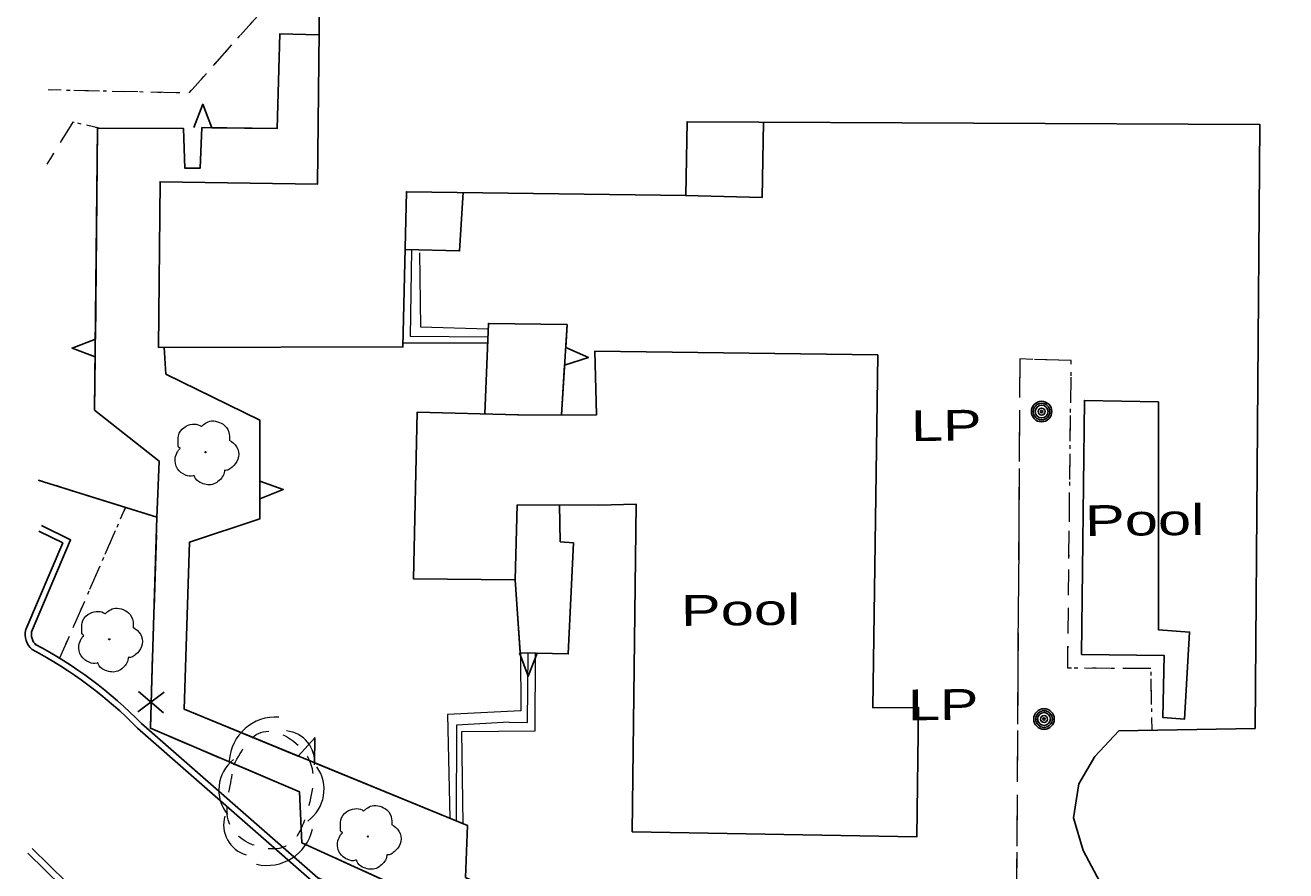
# Model space of a CAD drawing. Extents: x 2362213 to 2366494, y 6968794 to 6978110.
# Drawn here: x 2363837 to 2364033.7, y 6973464.4 to 6973596.3 of the extents above; entities that cross this region are included whole.
import ezdxf

# ---------------------------------------------------------------- set-up
doc = ezdxf.new("R2010")
doc.units = 0
doc.header["$LTSCALE"] = 1.9
for name, pattern in [('DOTTED', [1.5, 0.3, -1.2]), ('LONG_DASH_SHORT_DASH', [9.9, 6, -1.2, 1.5, -1.2]), ('MEDIUM_DASHED', [4.5, 3, -1.5]), ('SHORT_DASHED', [2.7, 1.5, -1.2])]:
    doc.linetypes.add(name, pattern=pattern)
for name, color, linetype, lineweight in [('11', 7, 'Continuous', 25), ('13', 7, 'Continuous', 13), ('14', 7, 'Continuous', 13), ('17', 7, 'Continuous', 25), ('18', 7, 'Continuous', 25), ('2', 7, 'Continuous', 25), ('20', 7, 'Continuous', 25), ('23', 7, 'Continuous', 25), ('29', 7, 'Continuous', 13), ('9', 7, 'Continuous', 13)]:
    doc.layers.add(name, color=color, linetype=linetype, lineweight=lineweight)

msp = doc.modelspace()

# ---------------------------------------------------------------- linework, layer by layer
at = {"layer": '11'}
msp.add_lwpolyline([(2364096.987, 6973412.59), (2364028.206, 6973413.415), (2364028.236, 6973441.836), (2364011.391, 6973442.356), (2364011.6, 6973458.219), (2364008.741, 6973459.042), (2364004.617, 6973462.633), (2364002.05, 6973467.518), (2364000.551, 6973472.624), (2364001.351, 6973477.953), (2364003.87, 6973482.177), (2364007.632, 6973486.203), (2364028.85, 6973486.585), (2364029.613, 6973580.795), (2363940.264, 6973581.245), (2363940.064, 6973569.723), (2363896.466, 6973570.318), (2363895.927, 6973546.102), (2363857.796, 6973546.039), (2363858.05, 6973571.882), (2363882.575, 6973571.486), (2363883.372, 6973643.127)], dxfattribs=at)
at = {"layer": '13'}
for p, q in [((2363870.593, 6973594.733), (2363873.254, 6973597.718)), ((2363866.595, 6973590.255), (2363869.257, 6973593.24)), ((2363862.598, 6973585.776), (2363865.259, 6973588.762)), ((2363840.592, 6973586.257), (2363842.592, 6973586.216)), ((2363844.593, 6973586.175), (2363848.594, 6973586.083)), ((2363850.594, 6973586.042), (2363854.596, 6973585.95)), ((2363856.596, 6973585.899), (2363860.597, 6973585.807)), ((2363848.53, 6973580.241), (2363846.585, 6973580.693)), ((2363841.397, 6973576.284), (2363840.363, 6973574.604)), ((2364000.167, 6973543.404), (2364000.172, 6973543.974)), ((2364000.094, 6973537.402), (2364000.146, 6973541.404)), ((2364000.022, 6973531.402), (2364000.073, 6973535.402)), ((2363999.949, 6973525.401), (2364000.001, 6973529.402)), ((2363999.886, 6973519.401), (2363999.928, 6973523.401)), ((2363852.643, 6973521.079), (2363851.841, 6973519.241)), ((2363851.038, 6973517.403), (2363849.433, 6973513.737)), ((2363999.823, 6973513.399), (2363999.865, 6973517.4)), ((2363848.63, 6973511.899), (2363847.035, 6973508.235)), ((2363999.76, 6973507.399), (2363999.802, 6973511.398)), ((2363846.233, 6973506.397), (2363844.638, 6973502.731)), ((2363999.697, 6973501.398), (2363999.739, 6973505.399)), ((2363843.835, 6973500.904), (2363842.367, 6973497.54)), ((2364006.239, 6973495.95), (2364002.239, 6973495.982)), ((2364012.241, 6973495.917), (2364008.24, 6973495.939)), ((2364012.725, 6973490.291), (2364012.647, 6973494.29)), ((2364012.803, 6973486.292), (2364012.764, 6973488.291))]:
    msp.add_line(p, q, dxfattribs=at)
at = {"layer": '13', "linetype": 'DOTTED'}
msp.add_line((2363852.643, 6973521.079), (2363842.367, 6973497.54), dxfattribs=at)
for points in [[(2363840.592, 6973586.257), (2363862.588, 6973585.766), (2363877.787, 6973602.801), (2363882.912, 6973602.16)], [(2363848.53, 6973580.241), (2363844.42, 6973581.192), (2363840.363, 6973574.604)], [(2364012.803, 6973486.292), (2364012.621, 6973495.911), (2363999.639, 6973495.997), (2364000.172, 6973543.974)]]:
    msp.add_lwpolyline(points, dxfattribs=at)
at = {"layer": '13'}
for points in [[(2363844.641, 6973581.144), (2363844.42, 6973581.192), (2363842.441, 6973577.984)], [(2364000.239, 6973495.993), (2363999.639, 6973495.997), (2363999.676, 6973499.398)]]:
    msp.add_lwpolyline(points, dxfattribs=at)
at = {"layer": '14'}
for p, q in [((2364000.172, 6973543.974), (2363996.17, 6973544.106)), ((2363992.116, 6973536.236), (2363992.062, 6973528.236)), ((2363992.051, 6973526.236), (2363991.998, 6973518.235)), ((2363991.987, 6973516.234), (2363991.933, 6973508.234)), ((2363991.922, 6973506.234), (2363991.868, 6973498.233)), ((2363991.857, 6973496.233), (2363991.803, 6973488.231)), ((2363991.792, 6973486.232), (2363991.738, 6973478.231)), ((2363991.728, 6973476.231), (2363991.674, 6973468.229))]:
    msp.add_line(p, q, dxfattribs=at)
at = {"layer": '14', "linetype": 'MEDIUM_DASHED'}
msp.add_lwpolyline([(2364000.172, 6973543.974), (2363992.17, 6973544.238), (2363991.64, 6973462.309), (2363988.684, 6973445.11)], dxfattribs=at)
at = {"layer": '14'}
for points in [[(2363994.171, 6973544.167), (2363992.17, 6973544.238), (2363992.127, 6973538.237)], [(2363991.663, 6973466.229), (2363991.64, 6973462.309), (2363990.948, 6973458.293)]]:
    msp.add_lwpolyline(points, dxfattribs=at)
at = {"layer": '17'}
for p, q in [((2363858.678, 6973492.214), (2363854.577, 6973489.145)), ((2363858.579, 6973489.023), (2363854.677, 6973492.336))]:
    msp.add_line(p, q, dxfattribs=at)
at = {"layer": '17', "linetype": 'LONG_DASH_SHORT_DASH'}
msp.add_lwpolyline([(2363976.938, 6973448.708), (2363951.515, 6973436.306), (2363880.134, 6973468.727), (2363879.768, 6973476.695), (2363856.533, 6973486.603), (2363857.548, 6973519.555), (2363839.002, 6973525.319)], dxfattribs=at)
at = {"layer": '17'}
for points in [[(2363856.717, 6973492.475), (2363857.548, 6973519.555), (2363839.002, 6973525.319)], [(2363902.431, 6973458.6), (2363880.134, 6973468.727), (2363879.768, 6973476.695), (2363856.533, 6973486.603), (2363856.601, 6973488.874)]]:
    msp.add_lwpolyline(points, dxfattribs=at)
at = {"layer": '18'}
for p, q in [((2363921.145, 6973543.252), (2363920.659, 6973535.496)), ((2363914.201, 6973498.484), (2363913.444, 6973509.757))]:
    msp.add_line(p, q, dxfattribs=at)
for points in [[(2363857.539, 6973519.415), (2363857.875, 6973528.289), (2363847.838, 6973536.262), (2363848.29, 6973580.239), (2363861.721, 6973580.187), (2363861.93, 6973573.999), (2363864.3, 6973574.012), (2363864.569, 6973580.344), (2363876.292, 6973580.175), (2363876.721, 6973594.961), (2363882.832, 6973594.819)], [(2363866.1, 6973580.318), (2363876.292, 6973580.175), (2363876.721, 6973594.961), (2363882.832, 6973594.819)], [(2363863.329, 6973580.362), (2363864.705, 6973583.976), (2363866.1, 6973580.318)], [(2363952.165, 6973581.188), (2363951.967, 6973569.417), (2363939.994, 6973569.723)], [(2363952.165, 6973581.188), (2363951.967, 6973569.417), (2363939.994, 6973569.723)], [(2363847.953, 6973547.335), (2363848.29, 6973580.239), (2363861.721, 6973580.187), (2363861.93, 6973573.999), (2363864.3, 6973574.012), (2363864.521, 6973579.103)], [(2363905.298, 6973570.202), (2363904.775, 6973561.086), (2363896.262, 6973561.286)], [(2363905.298, 6973570.202), (2363904.775, 6973561.086), (2363896.262, 6973561.286)], [(2363908.727, 6973535.662), (2363909.263, 6973549.769), (2363921.545, 6973549.606), (2363920.659, 6973535.496)], [(2363908.727, 6973535.662), (2363909.263, 6973549.769), (2363921.545, 6973549.606), (2363921.319, 6973546.014)], [(2363847.919, 6973544.565), (2363844.306, 6973545.92), (2363847.953, 6973547.335)], [(2363858.696, 6973546.037), (2363858.965, 6973541.87), (2363873.595, 6973534.688), (2363873.621, 6973519.308), (2363862.615, 6973515.662), (2363861.804, 6973489.563), (2363905.998, 6973471.433), (2363905.705, 6973463.33), (2363950.535, 6973442.566), (2363968.673, 6973452.42), (2363977.038, 6973448.669)], [(2363858.696, 6973546.037), (2363858.965, 6973541.87), (2363873.595, 6973534.688), (2363873.615, 6973525.158)], [(2363921.319, 6973546.014), (2363924.865, 6973544.467), (2363921.145, 6973543.252)], [(2363857.539, 6973519.415), (2363857.875, 6973528.289), (2363847.838, 6973536.262), (2363847.919, 6973544.565)], [(2363873.615, 6973525.158), (2363877.248, 6973523.843), (2363873.612, 6973522.388)], [(2363873.622, 6973522.388), (2363873.621, 6973519.308), (2363862.615, 6973515.662), (2363861.804, 6973489.563), (2363879.585, 6973482.273)], [(2363920.363, 6973521.453), (2363920.467, 6973515.713), (2363922.52, 6973515.553), (2363921.724, 6973498.215), (2363914.212, 6973498.384), (2363913.444, 6973509.757)], [(2363920.363, 6973521.453), (2363920.467, 6973515.713), (2363922.52, 6973515.553), (2363921.724, 6973498.215), (2363916.883, 6973498.319)], [(2363916.883, 6973498.319), (2363915.477, 6973494.725), (2363914.112, 6973498.383)], [(2363879.575, 6973482.273), (2363882.177, 6973485.128), (2363882.144, 6973481.218)], [(2363882.144, 6973481.218), (2363905.998, 6973471.433), (2363905.705, 6973463.33), (2363929.401, 6973452.356)]]:
    msp.add_lwpolyline(points, dxfattribs=at)
at = {"layer": '2'}
for points in [[(2363839.57, 6973518.224), (2363844.091, 6973515.996), (2363837.978, 6973501.628)], [(2363839.148, 6973517.36), (2363842.856, 6973515.534), (2363837.094, 6973502)], [(2363854.521, 6973486.624), (2363882.123, 6973462.447), (2363924.397, 6973444.447), (2363968.148, 6973425.693)], [(2363855.154, 6973487.35), (2363882.645, 6973463.271), (2363924.779, 6973445.331), (2363968.529, 6973426.577)], [(2363861.871, 6973444.692), (2363848.026, 6973456.732), (2363837.426, 6973467.13)], [(2363862.504, 6973445.418), (2363848.679, 6973457.438), (2363838.1, 6973467.817)]]:
    msp.add_lwpolyline(points, dxfattribs=at)
for centre, radius, start, end in [((2363840.165, 6973501.249), 3.161, 166.2722, 228.84376), ((2363840.165, 6973501.249), 2.201, 166.2722, 228.84376), ((2363807.295, 6973440.38), 67.057, 44.39828, 62.23741), ((2363807.295, 6973440.38), 66.097, 44.39828, 62.23741)]:
    msp.add_arc(centre, radius, start, end, dxfattribs=at)
at = {"layer": '20'}
for centre, radius in [((2363995.558, 6973536.02), 1.6), ((2363995.558, 6973536.02), 1.3), ((2363995.558, 6973536.02), 1), ((2363995.558, 6973536.02), 0.539), ((2363995.558, 6973536.02), 0.192), ((2363995.935, 6973488.041), 1.6), ((2363995.935, 6973488.041), 1.3), ((2363995.935, 6973488.041), 1), ((2363995.935, 6973488.041), 0.539), ((2363995.935, 6973488.041), 0.192)]:
    msp.add_circle(centre, radius, dxfattribs=at)
at = {"layer": '23'}
for p, q in [((2363913.978, 6973535.532), (2363913.778, 6973535.53)), ((2363913.898, 6973535.532), (2363926.099, 6973535.468)), ((2363913.742, 6973521.48), (2363926.413, 6973521.421))]:
    msp.add_line(p, q, dxfattribs=at)
for points in [[(2363970.003, 6973544.867), (2363925.885, 6973545.457), (2363926.109, 6973535.498)], [(2363931.679, 6973470.418), (2363976.108, 6973469.681), (2363976.366, 6973489.864), (2363969.237, 6973489.816), (2363970.003, 6973544.867)], [(2364001.779, 6973498.098), (2364002.231, 6973537.763), (2364013.815, 6973537.553)], [(2364013.815, 6973537.553), (2364013.793, 6973501.972), (2364018.637, 6973501.618), (2364017.847, 6973488.009), (2364014.474, 6973488.267), (2364014.662, 6973497.97), (2364001.779, 6973498.098)], [(2363913.898, 6973535.532), (2363898.144, 6973535.922), (2363897.582, 6973509.895), (2363913.444, 6973509.757), (2363913.742, 6973521.48)], [(2363926.413, 6973521.421), (2363932.332, 6973521.557), (2363931.679, 6973470.418)]]:
    msp.add_lwpolyline(points, dxfattribs=at)
at = {"layer": '29'}
for centre in [(2363865.132, 6973529.698), (2363850.119, 6973500.483), (2363890.454, 6973469.706)]:
    msp.add_circle(centre, 0.1, dxfattribs=at)
for centre, radius, start, end in [((2363876.119, 6973481.063), 7.3, 86.32701, 176.32701), ((2363877.29, 6973481.346), 4.864, 354.396, 84.396), ((2363873.287, 6973476.972), 6.086, 128.80804, 218.80804), ((2363877.533, 6973477.068), 6.086, 305.57885, 35.57885), ((2363872.826, 6973471.52), 4.864, 163.75853, 253.75853), ((2363874.702, 6973472.501), 7.3, 257.12989, 347.12989)]:
    msp.add_arc(centre, radius, start, end, dxfattribs=at)
for points in [[(2363861.166, 6973530.27), (2363861.186, 6973530.28), (2363861.105, 6973530.35), (2363860.869, 6973530.977), (2363860.907, 6973532.258), (2363861.795, 6973533.555), (2363863.1, 6973534.038), (2363864.222, 6973533.848), (2363864.453, 6973533.721), (2363864.523, 6973533.721), (2363864.573, 6973533.762), (2363864.92, 6973534.055), (2363865.786, 6973534.503), (2363866.997, 6973534.435), (2363868.112, 6973533.845), (2363868.846, 6973532.423), (2363868.854, 6973531.563)], [(2363868.844, 6973531.583), (2363869.984, 6973530.524), (2363870.269, 6973528.937), (2363869.562, 6973527.61), (2363868.907, 6973527.064), (2363868.239, 6973526.847), (2363868.089, 6973526.836), (2363868.07, 6973526.726), (2363867.749, 6973525.823), (2363866.21, 6973524.658), (2363864.317, 6973524.94), (2363863.418, 6973525.881), (2363863.347, 6973526.011), (2363863.227, 6973525.99), (2363862.016, 6973526.108), (2363860.746, 6973527.106), (2363860.401, 6973528.743), (2363860.771, 6973529.766), (2363861.097, 6973530.209), (2363861.166, 6973530.26)], [(2363846.154, 6973501.056), (2363846.173, 6973501.066), (2363846.093, 6973501.135), (2363845.857, 6973501.763), (2363845.895, 6973503.043), (2363846.782, 6973504.342), (2363848.088, 6973504.824), (2363849.21, 6973504.635), (2363849.441, 6973504.507), (2363849.511, 6973504.508), (2363849.56, 6973504.548), (2363849.908, 6973504.842), (2363850.773, 6973505.29), (2363851.984, 6973505.222), (2363853.1, 6973504.632), (2363853.833, 6973503.209), (2363853.842, 6973502.349)], [(2363853.831, 6973502.369), (2363854.972, 6973501.31), (2363855.257, 6973499.722), (2363854.549, 6973498.396), (2363853.894, 6973497.849), (2363853.226, 6973497.633), (2363853.077, 6973497.622), (2363853.058, 6973497.511), (2363852.736, 6973496.608), (2363851.197, 6973495.444), (2363849.304, 6973495.726), (2363848.405, 6973496.667), (2363848.334, 6973496.796), (2363848.214, 6973496.775), (2363847.003, 6973496.894), (2363845.734, 6973497.892), (2363845.388, 6973499.528), (2363845.758, 6973500.552), (2363846.084, 6973500.995), (2363846.154, 6973501.046)], [(2363886.488, 6973470.278), (2363886.508, 6973470.288), (2363886.428, 6973470.357), (2363886.192, 6973470.985), (2363886.23, 6973472.265), (2363887.117, 6973473.565), (2363888.423, 6973474.047), (2363889.545, 6973473.858), (2363889.776, 6973473.73), (2363889.846, 6973473.731), (2363889.895, 6973473.771), (2363890.243, 6973474.064), (2363891.108, 6973474.513), (2363892.319, 6973474.444), (2363893.435, 6973473.855), (2363894.168, 6973472.431), (2363894.176, 6973471.571)], [(2363894.166, 6973471.591), (2363895.306, 6973470.532), (2363895.592, 6973468.944), (2363894.884, 6973467.617), (2363894.229, 6973467.071), (2363893.561, 6973466.855), (2363893.411, 6973466.843), (2363893.393, 6973466.733), (2363893.071, 6973465.83), (2363891.532, 6973464.665), (2363889.639, 6973464.947), (2363888.74, 6973465.889), (2363888.669, 6973466.018), (2363888.549, 6973465.997), (2363887.338, 6973466.115), (2363886.069, 6973467.113), (2363885.723, 6973468.75), (2363886.093, 6973469.774), (2363886.419, 6973470.217), (2363886.489, 6973470.268)]]:
    msp.add_spline(points, degree=3, dxfattribs=at)
at = {"layer": '29', "linetype": 'SHORT_DASHED'}
msp.add_spline([(2363869.546, 6973480.908), (2363874.108, 6973486.051), (2363881.025, 6973482.197), (2363881.102, 6973474.057), (2363877.669, 6973468.193), (2363869.191, 6973471.023), (2363869.149, 6973478.574), (2363869.582, 6973481.328)], degree=3, dxfattribs=at)
at = {"layer": '9'}
msp.add_line((2363909.142, 6973546.678), (2363895.941, 6973546.702), dxfattribs=at)
for points in [[(2363909.183, 6973547.628), (2363897.101, 6973547.743), (2363897.333, 6973561.256)], [(2363898.487, 6973560.766), (2363898.657, 6973549.248), (2363909.231, 6973548.909)], [(2363914.262, 6973498.384), (2363914.309, 6973489.303), (2363902.864, 6973488.774), (2363903.228, 6973472.567)], [(2363905.326, 6973471.707), (2363905.109, 6973486.077), (2363916.548, 6973486.216), (2363916.623, 6973498.327)], [(2363912.505, 6973487.556), (2363915.356, 6973487.493), (2363915.462, 6973498.356)], [(2363912.505, 6973487.556), (2363904.269, 6973487.088), (2363904.211, 6973472.166)]]:
    msp.add_lwpolyline(points, dxfattribs=at)

# ---------------------------------------------------------------- texts
at = {"layer": '20', "width": 1.4}
for p in [(2363970.222, 6973531.369), (2363969.736, 6973487.791)]:
    msp.add_text('  LP', height=4.8, rotation=0.546, dxfattribs=at).set_placement(p)
at = {"layer": '23', "width": 1.45}
for p in [(2364002.343, 6973516.593), (2363939.313, 6973502.573)]:
    msp.add_text('Pool', height=4.8, rotation=0.546, dxfattribs=at).set_placement(p)

doc.saveas('drawing.dxf')
